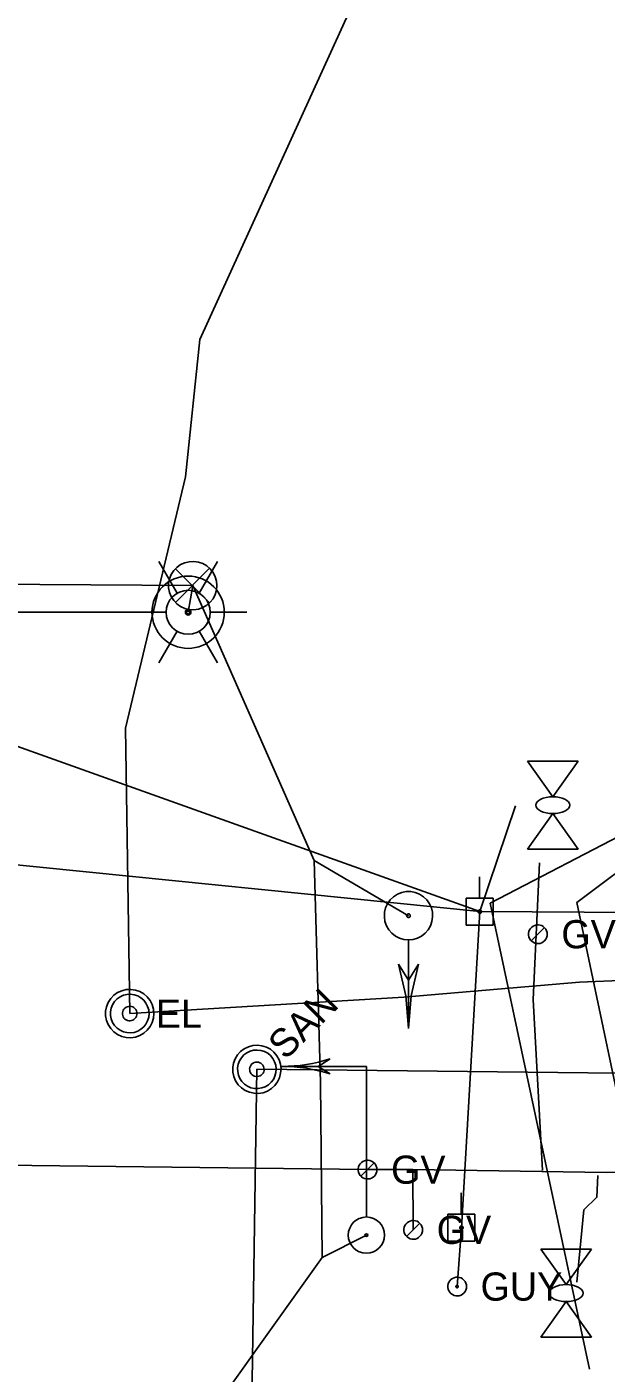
# Model space of a CAD drawing. Extents: x 596028 to 606371, y 330010 to 403088.
# Drawn here: x 602054.1 to 602133.2, y 360792.3 to 360976.2 of the extents above; entities that cross this region are included whole.
import ezdxf

# ---------------------------------------------------------------- set-up
doc = ezdxf.new("R2010")
doc.units = 0
for name, color, linetype in [('Default', 7, 'Continuous'), ('E_LTG', 7, 'Continuous'), ('E_SIG', 7, 'Continuous'), ('E_SIG_Conduit', 7, 'Continuous'), ('E_UTL_E', 7, 'Continuous'), ('E_UTL_E_Bold', 7, 'Continuous'), ('E_UTL_E_UG', 7, 'Continuous'), ('E_UTL_EGuyWire', 7, 'Continuous'), ('E_UTL_EPowerPole', 7, 'Continuous'), ('E_UTL_G', 7, 'Continuous'), ('E_UTL_G_UG', 7, 'Continuous'), ('E_UTL_Overhead', 7, 'Continuous'), ('E_UTL_SAN_MH', 7, 'Continuous'), ('E_UTL_SAN_UG', 7, 'Continuous')]:
    doc.layers.add(name, color=color, linetype=linetype)

# ---------------------------------------------------------------- blocks, each defined once
blk = doc.blocks.new('PBX')
at = {"layer": 'Default'}
for p, q in [((15, 16), (-16, -15)), ((-16, 15), (15, -16))]:
    blk.add_line(p, q, dxfattribs=at)
blk.add_circle((0, 0), 22, dxfattribs=at)
blk = doc.blocks.new('POINT_DISPLAY')
at = {"layer": 'Default'}
blk.add_line((0, 0), (0, 0), dxfattribs=at)
blk = doc.blocks.new('TFSM')
at = {"layer": 'E_SIG'}
for q in [(156.04, 78.02), (17, 0.01)]:
    blk.add_line((156.04, 0.01), q, dxfattribs=at)
blk.add_lwpolyline([(163.02, 33.44), (156.04, 44.59), (149.06, 33.44)], dxfattribs=at)
for radius in [16.72, 1.28]:
    blk.add_circle((0, 0), radius, dxfattribs=at)
for centre, start, end in [((9.9, 78.02), 342.23768, 0), ((302.18, 78.02), 180, 197.76232)]:
    blk.add_arc(centre, 146.14, start, end, dxfattribs=at)
blk.add_blockref('POINT_DISPLAY', (117.03, 0.01), dxfattribs=at)
blk = doc.blocks.new('LPOL')
at = {"layer": 'E_LTG'}
for p, q in [((-2.29, 3.96), (-6.1, 10.56)), ((2.29, 3.96), (6.1, 10.56)), ((-12.19, 0), (-4.57, 0)), ((4.57, 0), (12.19, 0)), ((-6.1, -10.56), (-2.29, -3.96)), ((6.1, -10.56), (2.29, -3.96))]:
    blk.add_line(p, q, dxfattribs=at)
for radius in [4.57, 4.57, 4.57, 0.381]:
    blk.add_circle((0, 0), radius, dxfattribs=at)

msp = doc.modelspace()

# ---------------------------------------------------------------- linework, layer by layer
at = {"layer": 'E_SIG'}
for points in [[(602080.03, 360899.9), (602079.97, 360900.52), (602079.79, 360901.12), (602079.51, 360901.68), (602079.12, 360902.18), (602078.64, 360902.59), (602078.1, 360902.9), (602077.51, 360903.11), (602076.89, 360903.19), (602076.26, 360903.16), (602075.65, 360903.02), (602075.08, 360902.76), (602074.57, 360902.39), (602074.14, 360901.94), (602073.8, 360901.41), (602073.56, 360900.83), (602073.44, 360900.21), (602073.44, 360899.58), (602073.56, 360898.97), (602073.8, 360898.39), (602074.14, 360897.86), (602074.57, 360897.4), (602075.08, 360897.04), (602075.65, 360896.78), (602076.26, 360896.63), (602076.89, 360896.6), (602077.51, 360896.69), (602078.1, 360896.9), (602078.64, 360897.21), (602079.12, 360897.62), (602079.51, 360898.11), (602079.79, 360898.67), (602079.97, 360899.27), (602080.03, 360899.9)], [(602078.99, 360902.23), (602074.38, 360897.58)], [(602074.38, 360902.19), (602079.03, 360897.53)], [(602106.19, 360851.5), (602106.82, 360851.56), (602107.42, 360851.74), (602107.98, 360852.03), (602108.47, 360852.42), (602108.88, 360852.89), (602109.19, 360853.43), (602109.4, 360854.03), (602109.49, 360854.65), (602109.46, 360855.27), (602109.31, 360855.88), (602109.05, 360856.45), (602108.69, 360856.97), (602108.23, 360857.4), (602107.7, 360857.74), (602107.12, 360857.97), (602106.5, 360858.09), (602105.88, 360858.09), (602105.26, 360857.97), (602104.68, 360857.74), (602104.15, 360857.4), (602103.7, 360856.97), (602103.33, 360856.45), (602103.07, 360855.88), (602102.92, 360855.27), (602102.9, 360854.65), (602102.98, 360854.03), (602103.19, 360853.43), (602103.5, 360852.89), (602103.91, 360852.42), (602104.41, 360852.03), (602104.96, 360851.74), (602105.57, 360851.56), (602106.19, 360851.5)], [(602106.19, 360854.55), (602106.24, 360854.56), (602106.29, 360854.57), (602106.33, 360854.59), (602106.37, 360854.62), (602106.4, 360854.66), (602106.42, 360854.7), (602106.44, 360854.74), (602106.44, 360854.79), (602106.44, 360854.84), (602106.43, 360854.89), (602106.41, 360854.93), (602106.38, 360854.97), (602106.35, 360855), (602106.31, 360855.03), (602106.26, 360855.05), (602106.22, 360855.06), (602106.17, 360855.06), (602106.12, 360855.05), (602106.08, 360855.03), (602106.04, 360855), (602106, 360854.97), (602105.97, 360854.93), (602105.95, 360854.89), (602105.94, 360854.84), (602105.94, 360854.79), (602105.95, 360854.74), (602105.96, 360854.7), (602105.99, 360854.66), (602106.02, 360854.62), (602106.05, 360854.59), (602106.1, 360854.57), (602106.14, 360854.56), (602106.19, 360854.55)], [(602106.19, 360839.41), (602106.19, 360851.45)], [(602106.19, 360839.4), (602105.85, 360843.86), (602104.82, 360848.2)], [(602104.82, 360848.2), (602106.19, 360846)], [(602106.19, 360839.4), (602106.54, 360843.86), (602107.57, 360848.2)], [(602106.19, 360846), (602107.57, 360848.2)]]:
    msp.add_lwpolyline(points, dxfattribs=at)
at = {"layer": 'E_SIG_Conduit'}
for points in [[(601987.75, 360797.02), (601990.23, 360873.52), (601999.92, 360888.43), (602003.92, 360893.84), (602004.89, 360901.35), (602034.94, 360900.19), (602076.73, 360899.9), (602093.33, 360862.33)], [(602094.39, 360808.11), (602094.19, 360832.04), (602093.33, 360862.33)], [(602093.33, 360862.33), (602106.19, 360854.81)], [(601996.58, 360788.52), (602034.94, 360786.09), (602074.07, 360779.63), (602094.39, 360808.11), (602100.44, 360811.18)]]:
    msp.add_lwpolyline(points, dxfattribs=at)
at = {"layer": 'E_UTL_E'}
for points in [[(602071.43, 360841.44), (602071.37, 360842.06), (602071.19, 360842.67), (602070.91, 360843.22), (602070.52, 360843.72), (602070.04, 360844.13), (602069.5, 360844.44), (602068.91, 360844.65), (602068.29, 360844.74), (602067.66, 360844.71), (602067.05, 360844.56), (602066.48, 360844.3), (602065.97, 360843.93), (602065.54, 360843.48), (602065.2, 360842.95), (602064.96, 360842.37), (602064.84, 360841.75), (602064.84, 360841.13), (602064.96, 360840.51), (602065.2, 360839.93), (602065.54, 360839.4), (602065.97, 360838.95), (602066.48, 360838.58), (602067.05, 360838.32), (602067.66, 360838.17), (602068.29, 360838.14), (602068.91, 360838.23), (602069.5, 360838.44), (602070.04, 360838.75), (602070.52, 360839.16), (602070.91, 360839.66), (602071.19, 360840.21), (602071.37, 360840.82), (602071.43, 360841.44)], [(602071.43, 360841.44), (602071.37, 360842.06), (602071.19, 360842.67), (602070.91, 360843.22), (602070.52, 360843.72), (602070.04, 360844.13), (602069.5, 360844.44), (602068.91, 360844.65), (602068.29, 360844.74), (602067.66, 360844.71), (602067.05, 360844.56), (602066.48, 360844.3), (602065.97, 360843.93), (602065.54, 360843.48), (602065.2, 360842.95), (602064.96, 360842.37), (602064.84, 360841.75), (602064.84, 360841.13), (602064.96, 360840.51), (602065.2, 360839.93), (602065.54, 360839.4), (602065.97, 360838.95), (602066.48, 360838.58), (602067.05, 360838.32), (602067.66, 360838.17), (602068.29, 360838.14), (602068.91, 360838.23), (602069.5, 360838.44), (602070.04, 360838.75), (602070.52, 360839.16), (602070.91, 360839.66), (602071.19, 360840.21), (602071.37, 360840.82), (602071.43, 360841.44)], [(602070.77, 360841.44), (602070.72, 360841.94), (602070.58, 360842.42), (602070.35, 360842.87), (602070.04, 360843.26), (602069.66, 360843.59), (602069.23, 360843.84), (602068.75, 360844.01), (602068.26, 360844.08), (602067.75, 360844.05), (602067.27, 360843.94), (602066.81, 360843.73), (602066.4, 360843.44), (602066.05, 360843.07), (602065.78, 360842.65), (602065.6, 360842.18), (602065.5, 360841.69), (602065.5, 360841.19), (602065.6, 360840.7), (602065.78, 360840.23), (602066.05, 360839.81), (602066.4, 360839.45), (602066.81, 360839.15), (602067.27, 360838.95), (602067.75, 360838.83), (602068.26, 360838.8), (602068.75, 360838.87), (602069.23, 360839.04), (602069.66, 360839.29), (602070.04, 360839.62), (602070.35, 360840.01), (602070.58, 360840.46), (602070.72, 360840.94), (602070.77, 360841.44)], [(602070.77, 360841.44), (602070.72, 360841.94), (602070.58, 360842.42), (602070.35, 360842.87), (602070.04, 360843.26), (602069.66, 360843.59), (602069.23, 360843.84), (602068.75, 360844.01), (602068.26, 360844.08), (602067.75, 360844.05), (602067.27, 360843.94), (602066.81, 360843.73), (602066.4, 360843.44), (602066.05, 360843.07), (602065.78, 360842.65), (602065.6, 360842.18), (602065.5, 360841.69), (602065.5, 360841.19), (602065.6, 360840.7), (602065.78, 360840.23), (602066.05, 360839.81), (602066.4, 360839.45), (602066.81, 360839.15), (602067.27, 360838.95), (602067.75, 360838.83), (602068.26, 360838.8), (602068.75, 360838.87), (602069.23, 360839.04), (602069.66, 360839.29), (602070.04, 360839.62), (602070.35, 360840.01), (602070.58, 360840.46), (602070.72, 360840.94), (602070.77, 360841.44)], [(602069.12, 360841.44), (602069.1, 360841.63), (602069.05, 360841.81), (602068.96, 360841.98), (602068.85, 360842.12), (602068.7, 360842.25), (602068.54, 360842.34), (602068.36, 360842.4), (602068.18, 360842.43), (602067.99, 360842.42), (602067.81, 360842.38), (602067.63, 360842.3), (602067.48, 360842.19), (602067.35, 360842.05), (602067.25, 360841.89), (602067.18, 360841.72), (602067.14, 360841.53), (602067.14, 360841.35), (602067.18, 360841.16), (602067.25, 360840.99), (602067.35, 360840.83), (602067.48, 360840.69), (602067.63, 360840.58), (602067.81, 360840.5), (602067.99, 360840.46), (602068.18, 360840.45), (602068.36, 360840.48), (602068.54, 360840.54), (602068.7, 360840.63), (602068.85, 360840.76), (602068.96, 360840.91), (602069.05, 360841.07), (602069.1, 360841.25), (602069.12, 360841.44)], [(602069.12, 360841.44), (602069.1, 360841.63), (602069.05, 360841.81), (602068.96, 360841.98), (602068.85, 360842.12), (602068.7, 360842.25), (602068.54, 360842.34), (602068.36, 360842.4), (602068.18, 360842.43), (602067.99, 360842.42), (602067.81, 360842.38), (602067.63, 360842.3), (602067.48, 360842.19), (602067.35, 360842.05), (602067.25, 360841.89), (602067.18, 360841.72), (602067.14, 360841.53), (602067.14, 360841.35), (602067.18, 360841.16), (602067.25, 360840.99), (602067.35, 360840.83), (602067.48, 360840.69), (602067.63, 360840.58), (602067.81, 360840.5), (602067.99, 360840.46), (602068.18, 360840.45), (602068.36, 360840.48), (602068.54, 360840.54), (602068.7, 360840.63), (602068.85, 360840.76), (602068.96, 360840.91), (602069.05, 360841.07), (602069.1, 360841.25), (602069.12, 360841.44)]]:
    msp.add_lwpolyline(points, dxfattribs=at)
at = {"layer": 'E_UTL_E_Bold'}
for points in [[(602122.43, 360875.91), (602129.36, 360875.91)], [(602125.89, 360871.06), (602122.43, 360875.91)], [(602129.36, 360875.91), (602125.89, 360871.06)], [(602125.89, 360868.76), (602122.43, 360863.91)], [(602129.36, 360863.91), (602125.89, 360868.76)], [(602122.43, 360863.91), (602129.36, 360863.91)], [(602124.26, 360809.25), (602131.19, 360809.25)], [(602127.72, 360804.41), (602124.26, 360809.25)], [(602131.19, 360809.25), (602127.72, 360804.41)], [(602127.72, 360802.1), (602124.26, 360797.25)], [(602131.19, 360797.25), (602127.72, 360802.1)], [(602124.26, 360797.25), (602131.19, 360797.25)]]:
    msp.add_lwpolyline(points, dxfattribs=at)
for centre in [(602125.89, 360869.91), (602127.72, 360803.25)]:
    msp.add_ellipse(centre, major_axis=(2.31, 0), ratio=0.5, dxfattribs=at)
at = {"layer": 'E_UTL_E_UG'}
for points in [[(602068.13, 360841.44), (602067.56, 360880.44), (602075.76, 360914.78), (602077.7, 360933.5), (602114.89, 361015.17), (602118.17, 361049.76), (602118.82, 361111.11), (602117.54, 361162.6), (602119.43, 361263.83), (602120.19, 361349.73), (602119.25, 361408.97), (602119.05, 361505.88), (602120.42, 361552.12), (602122.39, 361644.52), (602122.74, 361695.85), (602127.16, 361969.58)], [(602076.73, 360899.9), (602076.11, 360896.26)], [(602105.54, 360843.68), (602129.53, 360845.74), (602175.71, 360847.66), (602197.56, 360847.81), (602231.78, 360849.13), (602258.38, 360848.59), (602310.79, 360847.26), (602344.94, 360851.5), (602362.16, 360852.22), (602374.89, 360854.99), (602418.33, 360854.54), (602446.23, 360855.53), (602474.54, 360856.65), (602504.29, 360857.06), (602526.22, 360857.55), (602526.36, 360867.54)], [(602068.13, 360841.44), (602105.54, 360843.68)]]:
    msp.add_lwpolyline(points, dxfattribs=at)
at = {"layer": 'E_UTL_EGuyWire'}
msp.add_line((602112.83, 360804.15), (602113.43, 360812.19), dxfattribs=at)
for points in [[(602114.11, 360804.15), (602114.09, 360804.39), (602114.02, 360804.63), (602113.91, 360804.84), (602113.75, 360805.03), (602113.57, 360805.19), (602113.36, 360805.32), (602113.13, 360805.4), (602112.89, 360805.43), (602112.64, 360805.42), (602112.41, 360805.36), (602112.18, 360805.26), (602111.99, 360805.12), (602111.82, 360804.94), (602111.69, 360804.74), (602111.59, 360804.51), (602111.55, 360804.27), (602111.55, 360804.03), (602111.59, 360803.79), (602111.69, 360803.56), (602111.82, 360803.36), (602111.99, 360803.18), (602112.18, 360803.04), (602112.41, 360802.94), (602112.64, 360802.88), (602112.89, 360802.87), (602113.13, 360802.9), (602113.36, 360802.98), (602113.57, 360803.1), (602113.75, 360803.26), (602113.91, 360803.45), (602114.02, 360803.67), (602114.09, 360803.91), (602114.11, 360804.15)], [(602112.99, 360804.15), (602112.98, 360804.18), (602112.97, 360804.21), (602112.96, 360804.24), (602112.94, 360804.26), (602112.92, 360804.28), (602112.89, 360804.29), (602112.86, 360804.3), (602112.83, 360804.31), (602112.8, 360804.31), (602112.77, 360804.3), (602112.75, 360804.29), (602112.72, 360804.27), (602112.7, 360804.25), (602112.68, 360804.22), (602112.67, 360804.19), (602112.67, 360804.16), (602112.67, 360804.13), (602112.67, 360804.1), (602112.68, 360804.07), (602112.7, 360804.05), (602112.72, 360804.03), (602112.75, 360804.01), (602112.77, 360804), (602112.8, 360803.99), (602112.83, 360803.99), (602112.86, 360803.99), (602112.89, 360804), (602112.92, 360804.02), (602112.94, 360804.04), (602112.96, 360804.06), (602112.97, 360804.09), (602112.98, 360804.12), (602112.99, 360804.15)]]:
    msp.add_lwpolyline(points, dxfattribs=at)
at = {"layer": 'E_UTL_EPowerPole'}
for points in [[(602115.89, 360857.21), (602115.89, 360860.12)], [(602117.74, 360857.21), (602114.05, 360857.21)], [(602114.05, 360857.21), (602114.05, 360853.52)], [(602117.74, 360853.52), (602117.74, 360857.21)], [(602116.16, 360855.37), (602116.16, 360855.41), (602116.15, 360855.46), (602116.13, 360855.5), (602116.1, 360855.53), (602116.06, 360855.56), (602116.02, 360855.59), (602115.98, 360855.6), (602115.94, 360855.61), (602115.89, 360855.6), (602115.85, 360855.59), (602115.81, 360855.57), (602115.77, 360855.55), (602115.74, 360855.52), (602115.71, 360855.48), (602115.7, 360855.44), (602115.69, 360855.39), (602115.69, 360855.35), (602115.7, 360855.3), (602115.71, 360855.26), (602115.74, 360855.22), (602115.77, 360855.19), (602115.81, 360855.16), (602115.85, 360855.14), (602115.89, 360855.13), (602115.94, 360855.13), (602115.98, 360855.14), (602116.02, 360855.15), (602116.06, 360855.17), (602116.1, 360855.2), (602116.13, 360855.24), (602116.15, 360855.28), (602116.16, 360855.32), (602116.16, 360855.37)], [(602114.05, 360853.52), (602117.74, 360853.52)], [(602113.39, 360814.03), (602113.39, 360816.94)], [(602115.24, 360814.03), (602111.55, 360814.03)], [(602111.55, 360814.03), (602111.55, 360810.34)], [(602115.24, 360810.34), (602115.24, 360814.03)], [(602113.66, 360812.19), (602113.66, 360812.23), (602113.65, 360812.28), (602113.63, 360812.32), (602113.6, 360812.35), (602113.56, 360812.38), (602113.52, 360812.41), (602113.48, 360812.42), (602113.44, 360812.43), (602113.39, 360812.42), (602113.35, 360812.41), (602113.31, 360812.39), (602113.27, 360812.37), (602113.24, 360812.34), (602113.21, 360812.3), (602113.2, 360812.26), (602113.19, 360812.21), (602113.19, 360812.17), (602113.2, 360812.12), (602113.21, 360812.08), (602113.24, 360812.04), (602113.27, 360812.01), (602113.31, 360811.98), (602113.35, 360811.96), (602113.39, 360811.95), (602113.44, 360811.95), (602113.48, 360811.96), (602113.52, 360811.97), (602113.56, 360811.99), (602113.6, 360812.02), (602113.63, 360812.06), (602113.65, 360812.1), (602113.66, 360812.14), (602113.66, 360812.19)], [(602111.55, 360810.34), (602115.24, 360810.34)]]:
    msp.add_lwpolyline(points, dxfattribs=at)
at = {"layer": 'E_UTL_G'}
for points in [[(602125.14, 360852.28), (602125.12, 360852.52), (602125.05, 360852.76), (602124.94, 360852.97), (602124.78, 360853.16), (602124.6, 360853.32), (602124.39, 360853.45), (602124.16, 360853.53), (602123.92, 360853.56), (602123.67, 360853.55), (602123.44, 360853.49), (602123.21, 360853.39), (602123.02, 360853.25), (602122.85, 360853.07), (602122.72, 360852.87), (602122.62, 360852.64), (602122.58, 360852.4), (602122.58, 360852.16), (602122.62, 360851.92), (602122.72, 360851.69), (602122.85, 360851.48), (602123.02, 360851.31), (602123.21, 360851.17), (602123.44, 360851.07), (602123.67, 360851.01), (602123.92, 360851), (602124.16, 360851.03), (602124.39, 360851.11), (602124.6, 360851.23), (602124.78, 360851.39), (602124.94, 360851.58), (602125.05, 360851.8), (602125.12, 360852.04), (602125.14, 360852.28)], [(602122.95, 360851.37), (602124.76, 360853.19)], [(602101.89, 360820.12), (602101.87, 360820.36), (602101.8, 360820.6), (602101.69, 360820.81), (602101.53, 360821), (602101.35, 360821.16), (602101.14, 360821.29), (602100.91, 360821.37), (602100.67, 360821.4), (602100.42, 360821.39), (602100.19, 360821.33), (602099.96, 360821.23), (602099.77, 360821.09), (602099.6, 360820.91), (602099.47, 360820.71), (602099.37, 360820.48), (602099.33, 360820.24), (602099.33, 360820), (602099.37, 360819.76), (602099.47, 360819.53), (602099.6, 360819.33), (602099.77, 360819.15), (602099.96, 360819.01), (602100.19, 360818.91), (602100.42, 360818.85), (602100.67, 360818.84), (602100.91, 360818.87), (602101.14, 360818.95), (602101.35, 360819.07), (602101.53, 360819.23), (602101.69, 360819.42), (602101.8, 360819.64), (602101.87, 360819.88), (602101.89, 360820.12)], [(602099.7, 360819.21), (602101.51, 360821.03)], [(602108.12, 360811.89), (602108.09, 360812.13), (602108.03, 360812.37), (602107.91, 360812.59), (602107.76, 360812.78), (602107.58, 360812.94), (602107.37, 360813.06), (602107.14, 360813.14), (602106.89, 360813.17), (602106.65, 360813.16), (602106.41, 360813.1), (602106.19, 360813), (602105.99, 360812.86), (602105.83, 360812.68), (602105.69, 360812.48), (602105.6, 360812.25), (602105.56, 360812.01), (602105.56, 360811.77), (602105.6, 360811.53), (602105.69, 360811.3), (602105.83, 360811.1), (602105.99, 360810.92), (602106.19, 360810.78), (602106.41, 360810.68), (602106.65, 360810.62), (602106.89, 360810.61), (602107.14, 360810.64), (602107.37, 360810.72), (602107.58, 360810.85), (602107.76, 360811.01), (602107.91, 360811.2), (602108.03, 360811.41), (602108.09, 360811.65), (602108.12, 360811.89)], [(602105.93, 360810.98), (602107.74, 360812.8)]]:
    msp.add_lwpolyline(points, dxfattribs=at)
at = {"layer": 'E_UTL_G_UG'}
for points in [[(602124.47, 360819.99), (602123.2, 360843.37), (602124.07, 360862.02)], [(601988.67, 360821.2), (602000.67, 360821.31), (602031.83, 360820.94), (602100.61, 360820.12), (602106.8, 360820.15), (602133.19, 360819.74), (602171.19, 360819.93), (602240.57, 360818.23), (602285.03, 360817.71), (602342.14, 360817.37), (602569.59, 360814.23)], [(602106.8, 360820.15), (602106.83, 360811.89)], [(602132.06, 360819.32), (602131.92, 360816.34), (602130.13, 360814.61), (602129.18, 360804.74)]]:
    msp.add_lwpolyline(points, dxfattribs=at)
at = {"layer": 'E_UTL_Overhead'}
msp.add_line((602117.34, 360856.52), (602146.8, 360871.86), dxfattribs=at)
for points in [[(601833.32, 360805.04), (601833.63, 360883.8), (602001.68, 360897.47), (602011.76, 360892.59), (602115.93, 360855.37)], [(601807.71, 360883.13), (601833.63, 360883.8), (602115.93, 360855.37), (602246.87, 360854.67), (602332.74, 360857.28), (602428.19, 360864), (602527.43, 360871.22), (602631.31, 360878.48), (602913.92, 360876.29), (603065.72, 360873.77), (603217.24, 360872.56), (603377.89, 360853.65), (603549.12, 360850.11), (603623.6, 360849.31), (603732.45, 360847.05)], [(602149.12, 360871.56), (602129.18, 360856.63), (602140.75, 360801.71)], [(602120.81, 360869.82), (602115.93, 360855.37)], [(602113.43, 360812.19), (602115.93, 360855.37)], [(602117.34, 360856.52), (602130.91, 360792.84)]]:
    msp.add_lwpolyline(points, dxfattribs=at)
at = {"layer": 'E_UTL_SAN_MH'}
for points in [[(602087.82, 360836.16), (602087.34, 360836.56), (602086.79, 360836.86), (602086.19, 360837.05), (602085.57, 360837.12), (602084.94, 360837.08), (602084.34, 360836.91), (602083.77, 360836.64), (602083.27, 360836.26), (602082.85, 360835.8), (602082.52, 360835.26), (602082.3, 360834.68), (602082.2, 360834.06), (602082.21, 360833.43), (602082.35, 360832.82), (602082.59, 360832.24), (602082.95, 360831.72), (602083.39, 360831.28), (602083.91, 360830.93), (602084.49, 360830.68), (602085.1, 360830.55), (602085.73, 360830.53), (602086.34, 360830.63), (602086.93, 360830.85), (602087.47, 360831.18), (602087.93, 360831.6), (602088.31, 360832.1), (602088.58, 360832.67), (602088.74, 360833.28), (602088.79, 360833.9), (602088.71, 360834.52), (602088.52, 360835.12), (602088.22, 360835.67), (602087.82, 360836.16)], [(602087.36, 360835.69), (602086.97, 360836.01), (602086.53, 360836.25), (602086.05, 360836.4), (602085.55, 360836.46), (602085.05, 360836.43), (602084.57, 360836.3), (602084.12, 360836.08), (602083.71, 360835.78), (602083.38, 360835.4), (602083.12, 360834.98), (602082.94, 360834.51), (602082.86, 360834.01), (602082.87, 360833.51), (602082.98, 360833.02), (602083.17, 360832.56), (602083.45, 360832.14), (602083.81, 360831.79), (602084.22, 360831.51), (602084.69, 360831.31), (602085.18, 360831.2), (602085.68, 360831.19), (602086.17, 360831.27), (602086.64, 360831.45), (602087.07, 360831.71), (602087.44, 360832.05), (602087.74, 360832.45), (602087.96, 360832.9), (602088.09, 360833.38), (602088.13, 360833.89), (602088.07, 360834.38), (602087.92, 360834.86), (602087.68, 360835.3), (602087.36, 360835.69)], [(602086.19, 360834.52), (602086.05, 360834.64), (602085.88, 360834.73), (602085.7, 360834.79), (602085.51, 360834.81), (602085.33, 360834.8), (602085.14, 360834.75), (602084.97, 360834.67), (602084.82, 360834.55), (602084.7, 360834.42), (602084.6, 360834.25), (602084.53, 360834.08), (602084.5, 360833.89), (602084.51, 360833.7), (602084.55, 360833.52), (602084.62, 360833.35), (602084.73, 360833.19), (602084.86, 360833.06), (602085.02, 360832.95), (602085.19, 360832.88), (602085.37, 360832.84), (602085.56, 360832.83), (602085.75, 360832.87), (602085.92, 360832.93), (602086.08, 360833.03), (602086.22, 360833.16), (602086.34, 360833.31), (602086.42, 360833.48), (602086.47, 360833.66), (602086.48, 360833.85), (602086.46, 360834.03), (602086.4, 360834.21), (602086.31, 360834.38), (602086.19, 360834.52)]]:
    msp.add_lwpolyline(points, dxfattribs=at)
at = {"layer": 'E_UTL_SAN_UG'}
msp.add_line((602080.28, 360488.41), (602085.49, 360833.82), dxfattribs=at)
msp.add_lwpolyline([(602085.49, 360833.82), (602340.27, 360831.01)], dxfattribs=at)

# ---------------------------------------------------------------- block references
at = {"layer": 'E_UTL_E_UG'}
for name, p, xscale, yscale in [('LPOL', (602076.11, 360896.26), 0.6561666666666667, 0.6561666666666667), ('PBX', (602093.33, 360862.33), 2.9527500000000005e-11, 2.9527500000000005e-11), ('PBX', (602094.39, 360808.11), 2.9527500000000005e-11, 2.9527500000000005e-11)]:
    msp.add_blockref(name, p, dxfattribs=dict(at, xscale=xscale, yscale=yscale))
for p, xscale, yscale, rotation in [((602076.11, 360896.26), 0.29527500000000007, 0.29527500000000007, 180), ((602100.44, 360811.18), 0.1476375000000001, 0.1476375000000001, 89.99999999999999)]:
    msp.add_blockref('TFSM', p, dxfattribs=dict(at, xscale=xscale, yscale=yscale, rotation=rotation))

# ---------------------------------------------------------------- texts
at = {"layer": 'E_UTL_E'}
msp.add_text('EL', height=3.849, dxfattribs=at).set_placement((602071.69, 360839.49))
msp.add_text('EL', height=3.849, dxfattribs=at).set_placement((602071.69, 360839.49))
at = {"layer": 'E_UTL_EGuyWire'}
msp.add_text('GUY', height=3.85, dxfattribs=at).set_placement((602116.03, 360802.22))
at = {"layer": 'E_UTL_G'}
for p in [(602127.06, 360850.35), (602103.81, 360818.19), (602110.04, 360809.97)]:
    msp.add_text('GV', height=3.85, dxfattribs=at).set_placement(p)
at = {"layer": 'E_UTL_SAN_MH'}
msp.add_text('SAN', height=3.849, rotation=45, dxfattribs=at).set_placement((602089.39, 360834.97))

doc.saveas('drawing.dxf')
